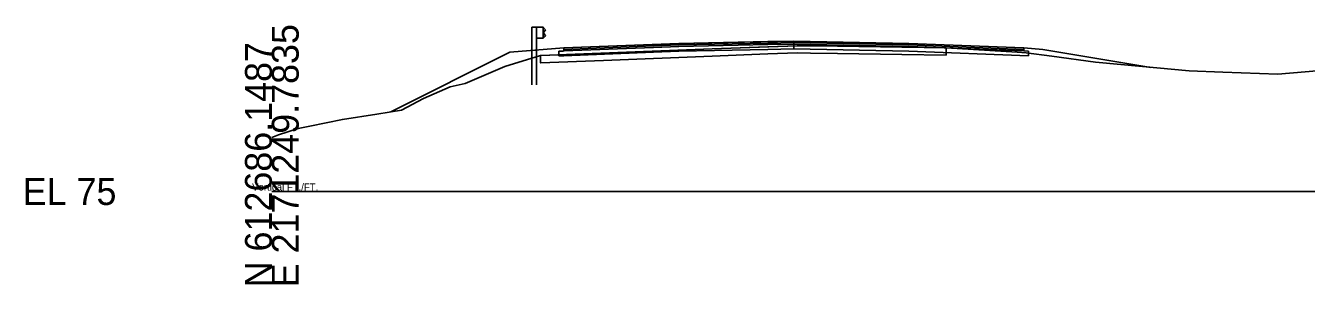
# Model space of a CAD drawing. Extents: x -26 to 1303, y -3010 to 12023.
# Drawn here: x -25.7 to 107.9, y 7490.3 to 7517.3 of the extents above; entities that cross this region are included whole.
import ezdxf

# ---------------------------------------------------------------- set-up
doc = ezdxf.new("R2010")
doc.units = 0
for name, color, linetype in [('RD_GPK_XS_Cell', 7, 'Continuous'), ('RD_PD_Final_TrvlWay', 7, 'Continuous'), ('RD_XS_Base', 7, 'Continuous'), ('RD_XS_ExGround', 7, 'Continuous'), ('RD_XS_ExPaveRet', 7, 'Continuous'), ('RD_XS_GR', 7, 'Continuous'), ('RD_XS_Greenside', 7, 'Continuous'), ('RD_XS_Pave', 7, 'Continuous'), ('RD_XS_PaveOvlay_CP', 7, 'Continuous'), ('RD_XS_TieSlope', 7, 'Continuous'), ('RD_XS_TX_Slope', 7, 'Continuous')]:
    doc.layers.add(name, color=color, linetype=linetype)

msp = doc.modelspace()

# ---------------------------------------------------------------- linework, layer by layer
at = {"layer": 'RD_GPK_XS_Cell'}
msp.add_line((0, 7500), (150, 7500), dxfattribs=at)
at = {"layer": 'RD_PD_Final_TrvlWay'}
msp.add_lwpolyline([(27.63, 7511.16), (27.63, 7514.77), (27.13, 7514.73), (27.13, 7511.16)], dxfattribs=at)
at = {"layer": 'RD_XS_Base'}
for p, q in [((39.81, 7515.05), (30.46, 7514.68)), ((42.46, 7515.16), (39.81, 7515.05)), ((51.76, 7515.34), (42.46, 7515.16)), ((42.46, 7514.66), (51.76, 7514.84)), ((54.46, 7515.4), (51.76, 7515.34)), ((51.76, 7514.84), (54.46, 7514.9)), ((54.46, 7515.52), (54.46, 7515.55)), ((54.46, 7515.55), (54.46, 7515.41)), ((54.46, 7515.4), (54.46, 7515.55)), ((54.46, 7515.55), (54.46, 7515.55)), ((54.46, 7515.55), (54.46, 7515.55)), ((54.46, 7515.55), (54.46, 7514.9)), ((54.46, 7515.4), (54.46, 7515.52)), ((54.46, 7515.41), (54.46, 7514.9)), ((54.46, 7515.28), (54.46, 7515.4)), ((54.46, 7514.9), (54.46, 7515.4)), ((54.46, 7515.4), (54.46, 7515.4)), ((54.46, 7515.4), (54.46, 7515.4)), ((54.46, 7515.4), (54.46, 7515.4)), ((66.46, 7515.16), (54.46, 7515.4)), ((54.46, 7514.9), (54.46, 7515.28)), ((54.46, 7514.9), (54.46, 7514.9)), ((54.46, 7514.9), (54.46, 7514.9)), ((54.46, 7514.9), (66.46, 7514.66)), ((78.46, 7514.68), (66.46, 7515.16)), ((68.46, 7515.08), (68.46, 7515.08)), ((30.35, 7514.67), (29.96, 7514.66)), ((29.96, 7514.66), (29.96, 7514.55)), ((29.96, 7514.55), (29.96, 7514.16)), ((29.96, 7514.16), (30.35, 7514.17)), ((30.46, 7514.68), (30.35, 7514.67)), ((30.35, 7514.17), (30.46, 7514.18)), ((30.46, 7514.18), (39.81, 7514.55)), ((39.81, 7514.55), (42.46, 7514.66)), ((66.46, 7514.66), (78.96, 7514.16)), ((68.46, 7514.58), (68.46, 7514.58)), ((78.96, 7514.66), (78.46, 7514.68)), ((78.46, 7514.68), (78.46, 7514.68)), ((78.96, 7514.16), (78.96, 7514.66)), ((78.96, 7514.66), (78.96, 7514.66))]:
    msp.add_line(p, q, dxfattribs=at)
at = {"layer": 'RD_XS_ExGround'}
msp.add_lwpolyline([(0, 7505.66), (0.68, 7505.93), (2.75, 7506.59), (3.96, 7506.81), (7.37, 7507.54), (10.95, 7508.09), (13.53, 7508.5), (15.82, 7509.7), (18.61, 7510.95), (20.16, 7511.28), (24.32, 7513.04), (28.02, 7514.2), (28.06, 7514.2), (45.95, 7514.89), (54.8, 7515.23), (59.01, 7515.18), (70.36, 7515), (77.76, 7514.56), (78.7, 7514.5), (81.38, 7514.12), (85.94, 7513.5), (90.86, 7513.07), (95.73, 7512.62), (99.22, 7512.48), (104.96, 7512.27), (111.88, 7512.85)], dxfattribs=at)
at = {"layer": 'RD_XS_ExPaveRet'}
msp.add_lwpolyline([(65.72, 7515.07), (59.01, 7515.18), (56.22, 7515.21), (54.8, 7515.23), (51.76, 7515.12), (45.95, 7514.89), (34.6, 7514.45), (28.06, 7514.2), (28.04, 7514.2), (28.02, 7514.2), (28.02, 7513.79), (28.02, 7513.45), (28.04, 7513.45), (28.06, 7513.45), (34.6, 7513.7), (45.95, 7514.14), (51.76, 7514.37), (54.8, 7514.48), (56.22, 7514.46), (59.01, 7514.43), (65.72, 7514.32), (70.36, 7514.25), (70.36, 7514.62), (70.36, 7515), (65.72, 7515.07)], dxfattribs=at)
msp.add_lwpolyline([(65.72, 7515.07), (59.01, 7515.18), (56.22, 7515.21), (54.8, 7515.23), (51.76, 7515.12), (45.95, 7514.89), (34.6, 7514.45), (28.06, 7514.2), (28.04, 7514.2), (28.02, 7514.2), (28.02, 7513.79), (28.02, 7513.45), (28.04, 7513.45), (28.06, 7513.45), (34.6, 7513.7), (45.95, 7514.14), (51.76, 7514.37), (54.8, 7514.48), (56.22, 7514.46), (59.01, 7514.43), (65.72, 7514.32), (70.36, 7514.25), (70.36, 7514.62), (70.36, 7515), (65.72, 7515.07)], dxfattribs=at)
at = {"layer": 'RD_XS_GR'}
for p, q in [((27.13, 7514.73), (27.13, 7517.16)), ((27.13, 7517.16), (27.38, 7517.16)), ((27.38, 7517.16), (27.63, 7517.16)), ((27.63, 7517.16), (27.63, 7514.77)), ((27.63, 7516), (27.63, 7517.16)), ((27.63, 7517.16), (28.3, 7517.16)), ((28.3, 7517.16), (28.3, 7516)), ((28.35, 7517.1), (28.3, 7517.16)), ((28.3, 7517.16), (28.3, 7516.91)), ((28.3, 7516.91), (28.3, 7516)), ((28.3, 7516.58), (28.51, 7516.81)), ((28.35, 7516.52), (28.3, 7516.58)), ((28.3, 7516), (28.51, 7516.22)), ((28.57, 7516.87), (28.35, 7517.1)), ((28.57, 7516.29), (28.35, 7516.52)), ((28.51, 7516.81), (28.57, 7516.87)), ((28.51, 7516.22), (28.57, 7516.29)), ((27.63, 7514.77), (27.13, 7514.73)), ((28.3, 7516), (27.63, 7516))]:
    msp.add_line(p, q, dxfattribs=at)
at = {"layer": 'RD_XS_Greenside'}
for p, q in [((80.46, 7514.83), (91.72, 7512.96)), ((24.82, 7514.54), (12.41, 7508.34))]:
    msp.add_line(p, q, dxfattribs=at)
at = {"layer": 'RD_XS_Pave'}
for p, q in [((39.81, 7515.37), (30.46, 7514.99)), ((39.81, 7515.21), (30.46, 7514.83)), ((30.46, 7514.83), (39.81, 7515.21)), ((30.46, 7514.68), (39.81, 7515.05)), ((30.46, 7514.99), (30.46, 7514.96)), ((30.46, 7514.96), (30.46, 7514.83)), ((30.46, 7514.83), (30.46, 7514.8)), ((30.46, 7514.8), (30.46, 7514.68)), ((42.46, 7515.47), (39.81, 7515.37)), ((42.46, 7515.31), (39.81, 7515.21)), ((39.81, 7515.21), (42.46, 7515.31)), ((39.81, 7515.05), (42.46, 7515.16)), ((51.76, 7515.66), (42.46, 7515.47)), ((51.76, 7515.5), (42.46, 7515.31)), ((42.46, 7515.31), (51.76, 7515.5)), ((42.46, 7515.16), (51.76, 7515.34)), ((54.46, 7515.71), (51.76, 7515.66)), ((54.46, 7515.55), (51.76, 7515.5)), ((51.76, 7515.5), (54.46, 7515.55)), ((51.76, 7515.34), (54.46, 7515.4)), ((66.46, 7515.47), (54.46, 7515.71)), ((54.46, 7515.71), (54.46, 7515.71)), ((54.46, 7515.71), (54.46, 7515.71)), ((54.46, 7515.52), (54.46, 7515.55)), ((54.46, 7515.55), (54.46, 7515.52)), ((54.46, 7515.4), (54.46, 7515.55)), ((54.46, 7515.55), (54.46, 7515.55)), ((54.46, 7515.55), (54.46, 7515.55)), ((54.46, 7515.55), (54.46, 7515.55)), ((54.46, 7515.55), (54.46, 7515.55)), ((54.46, 7515.55), (66.46, 7515.31)), ((66.46, 7515.31), (54.46, 7515.55)), ((54.46, 7515.55), (54.46, 7515.55)), ((54.46, 7515.55), (54.46, 7515.55)), ((54.46, 7515.55), (54.46, 7515.4)), ((54.46, 7515.4), (54.46, 7515.52)), ((54.46, 7515.52), (54.46, 7515.4)), ((54.46, 7515.4), (54.46, 7515.4)), ((54.46, 7515.4), (54.46, 7515.4)), ((54.46, 7515.4), (66.46, 7515.16)), ((78.46, 7514.99), (66.46, 7515.47)), ((66.46, 7515.31), (78.46, 7514.83)), ((78.46, 7514.83), (66.46, 7515.31)), ((66.46, 7515.16), (78.46, 7514.68)), ((68.46, 7515.39), (68.46, 7515.39)), ((68.46, 7515.23), (68.46, 7515.23)), ((68.46, 7515.23), (68.46, 7515.23)), ((68.46, 7515.08), (68.46, 7515.08)), ((78.46, 7514.83), (78.46, 7514.99)), ((78.46, 7514.99), (78.46, 7514.99)), ((78.46, 7514.68), (78.46, 7514.83)), ((78.46, 7514.83), (78.46, 7514.83))]:
    msp.add_line(p, q, dxfattribs=at)
at = {"layer": 'RD_XS_PaveOvlay_CP'}
for p, q in [((30.46, 7514.99), (42.46, 7515.47)), ((42.46, 7515.47), (54.46, 7515.71)), ((54.46, 7515.71), (66.46, 7515.47)), ((66.46, 7515.47), (78.46, 7514.99))]:
    msp.add_line(p, q, dxfattribs=at)
at = {"layer": 'RD_XS_TieSlope'}
for p, q in [((30.46, 7514.99), (24.82, 7514.54)), ((78.46, 7514.99), (80.46, 7514.83))]:
    msp.add_line(p, q, dxfattribs=at)

# ---------------------------------------------------------------- texts
at = {"layer": 'RD_GPK_XS_Cell'}
for s, p in [('E 2171249.7835', (2.8, 7490)), ('N 612686.1487', (0, 7490))]:
    msp.add_text(s, height=2.8, rotation=90, dxfattribs=at).set_placement(p)
msp.add_text('EL 75', height=2.8, dxfattribs=at).set_placement((-26, 7498.6))
at = {"layer": 'RD_XS_TX_Slope'}
msp.add_text('Vertical FT./FT.', height=0.75, dxfattribs=at).set_placement((-2.06, 7500.1))

doc.saveas('drawing.dxf')
